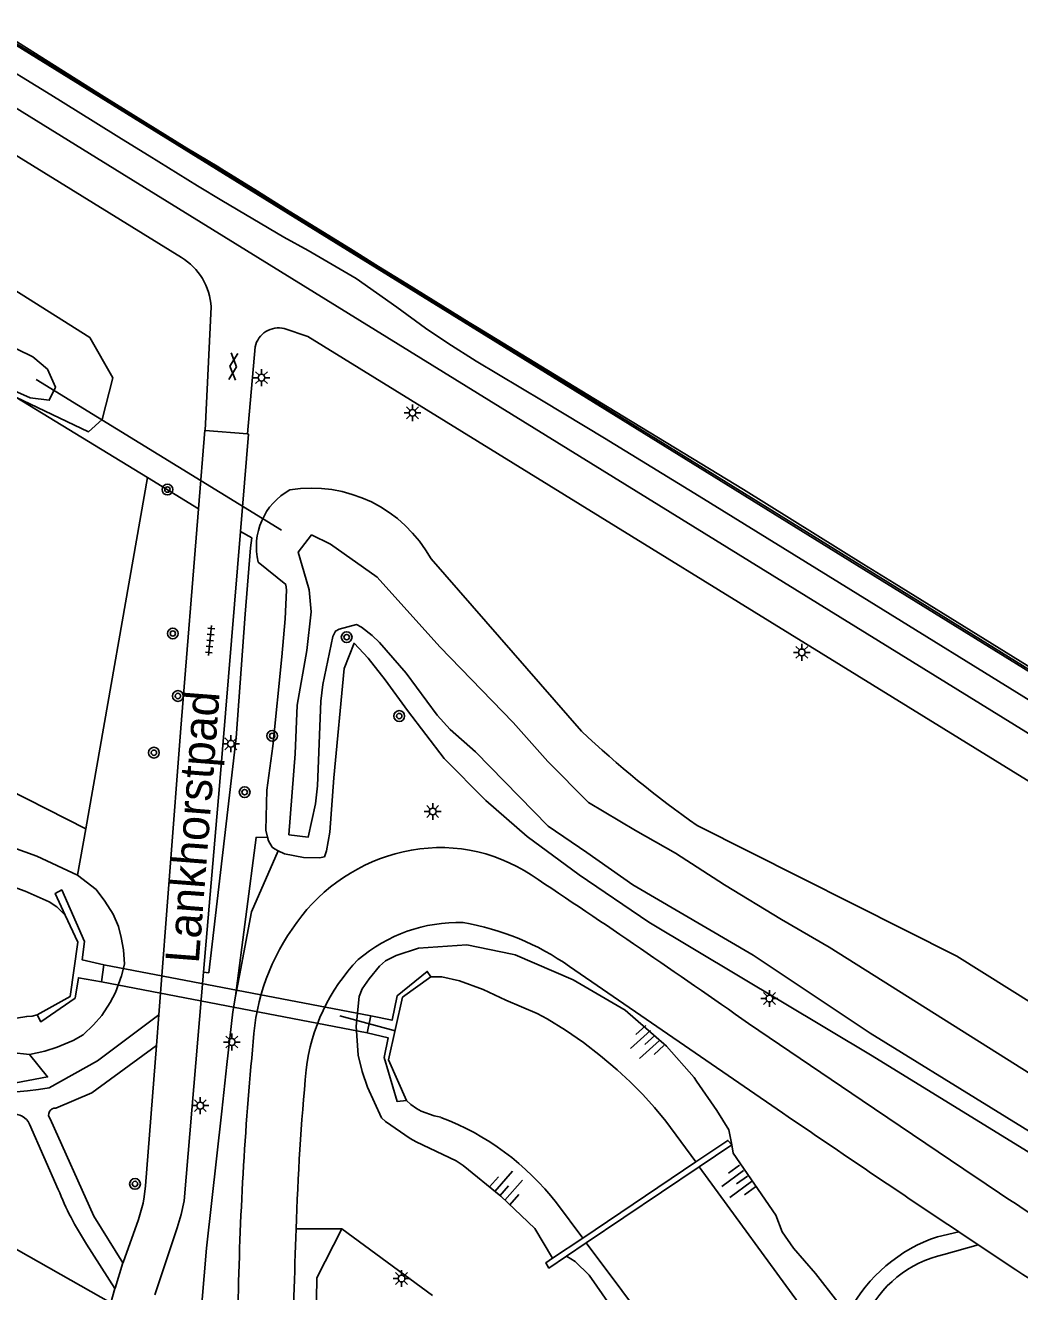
# Model space of a CAD drawing. Extents: x 128000 to 131008, y 398996 to 402500.
# Drawn here: x 128567.7 to 128641.6, y 400237.2 to 400331.4 of the extents above; entities that cross this region are included whole.
import ezdxf

# ---------------------------------------------------------------- set-up
doc = ezdxf.new("R2010")
doc.units = 0
for name, color, linetype in [('gg-afsc-hekwerk', 7, 'Continuous'), ('gg-anno-openbare ruimte label', 7, 'Continuous'), ('gg-knt-BGT kruinlijn', 7, 'Continuous'), ('gg-knt-onverhard', 7, 'Continuous'), ('gg-knt-verharding', 7, 'Continuous'), ('gg-kntw-beschoeiing', 7, 'Continuous'), ('gg-kntw-bovenkant insteek waterloop', 7, 'Continuous'), ('gg-kntw-waterlijn', 7, 'Continuous'), ('gg-kwrk-duiker nz buis', 7, 'Continuous'), ('gg-kwrk-duiker nz vlak', 7, 'Continuous'), ('gg-kwrk-stuw', 7, 'Continuous'), ('gg-kwrk-uitstroombak niveau min 01', 7, 'Continuous'), ('gt-grn-groengrens', 7, 'Continuous'), ('gt-grn-vlakafsluiter', 7, 'Continuous'), ('gt-symb-boom', 7, 'Continuous'), ('gt-symb-gesloten verharding', 7, 'Continuous'), ('gt-symb-lichtmast', 7, 'Continuous'), ('gt-symb-talud symbool', 7, 'Continuous'), ('gt-symb-tegel verharding', 7, 'Continuous'), ('gx-grn-maaiveld', 7, 'Continuous')]:
    doc.layers.add(name, color=color, linetype=linetype)

# ---------------------------------------------------------------- blocks, each defined once
blk = doc.blocks.new('gt0-TALUD_1')
at = {"layer": 'gt-symb-talud symbool'}
for p, q in [((-1, -1), (-1, 0)), ((-0.5, -2), (-0.5, 0)), ((0.5, -2), (0.5, 0)), ((1, -1), (1, 0)), ((0, -1), (0, 0))]:
    blk.add_line(p, q, dxfattribs=at)
blk = doc.blocks.new('gt0-LMAST')
at = {"layer": 'gt-symb-lichtmast'}
for p, q in [((-0.182, 0.173), (-0.447, 0.438)), ((-0.005, 0.246), (-0.005, 0.621)), ((0.172, 0.173), (0.437, 0.438)), ((-0.255, -0.004), (-0.63, -0.004)), ((-0.182, -0.181), (-0.447, -0.446)), ((-0.005, -0.254), (-0.005, -0.629)), ((0.437, -0.446), (0.172, -0.181)), ((0.245, -0.004), (0.62, -0.004))]:
    blk.add_line(p, q, dxfattribs=at)
blk.add_circle((-0.005, -0.004), 0.25, dxfattribs=at)
blk = doc.blocks.new('gt0-BOOM')
at = {"layer": 'gt-symb-boom'}
for radius in [0.4, 0.2]:
    blk.add_circle((0, 0), radius, dxfattribs=at)
blk = doc.blocks.new('gt0-TEG1')
at = {"layer": 'gt-symb-tegel verharding'}
for p, q in [((-1.125, 0), (1.125, 0)), ((-0.9, -0.25), (-0.9, 0.25)), ((-0.45, -0.25), (-0.45, 0.25)), ((0, -0.25), (0, 0.25)), ((0.45, -0.25), (0.45, 0.25)), ((0.9, -0.25), (0.9, 0.25))]:
    blk.add_line(p, q, dxfattribs=at)
blk = doc.blocks.new('gt0-GESVH1')
at = {"layer": 'gt-symb-gesloten verharding'}
for p, q in [((-0.992, -0.261), (0.008, 0.239)), ((0.008, -0.261), (-0.992, 0.239)), ((0.008, 0.239), (1.008, -0.261)), ((1.008, 0.239), (0.008, -0.261))]:
    blk.add_line(p, q, dxfattribs=at)

msp = doc.modelspace()

# ---------------------------------------------------------------- linework, layer by layer
at = {"layer": 'gg-afsc-hekwerk'}
for p, q in [((128583.334, 400259.173), (128583.625, 400260.718)), ((128582.3, 400250.625), (128582.684, 400254.106))]:
    msp.add_line(p, q, dxfattribs=at)
for points in [[(128583.625, 400260.718), (128584.519, 400265.462), (128586.491, 400269.999)], [(128582.684, 400254.106), (128583.116, 400258.018), (128583.334, 400259.173)], [(128580.663, 400234.56), (128581.176, 400240.434), (128582.3, 400250.625)]]:
    msp.add_lwpolyline(points, dxfattribs=at)
at = {"layer": 'gg-knt-BGT kruinlijn'}
msp.add_lwpolyline([(128451.83, 400320.187), (128453.223, 400318.774), (128457.426, 400315.909), (128472.982, 400308.113), (128481.591, 400303.091), (128494.022, 400294.497), (128506.078, 400287.479), (128524.016, 400277.63), (128533.299, 400271.763), (128545.356, 400262.483), (128554.991, 400256.691), (128562.542, 400253.368), (128566.476, 400252.628), (128569.351, 400253.172), (128568.003, 400254.848)], dxfattribs=at)
at = {"layer": 'gg-knt-onverhard'}
for p, q in [((128635.513, 400241.29), (128637.091, 400241.646)), ((128635.982, 400239.976), (128638.514, 400240.696))]:
    msp.add_line(p, q, dxfattribs=at)
for centre, radius, start, end in [((128639.1, 400230.386), 11.479, 108.21148, 152.47519), ((128637.821, 400231.722), 8.456, 102.56426, 155.62714)]:
    msp.add_arc(centre, radius, start, end, dxfattribs=at)
at = {"layer": 'gg-knt-verharding'}
for p, q in [((128581.517, 400310.428), (128581.068, 400301.255)), ((128584.226, 400300.987), (128584.786, 400307.459)), ((128580.581, 400295.412), (128581.056, 400301.256)), ((128581.056, 400301.256), (128581.068, 400301.255)), ((128581.068, 400301.255), (128584.226, 400300.987)), ((128584.298, 400300.981), (128583.695, 400293.723)), ((128584.226, 400300.987), (128584.298, 400300.981)), ((128608.141, 400261.393), (128623.992, 400250.497)), ((128580.949, 400260.968), (128579.507, 400243.967)), ((128577.447, 400255.519), (128577.62, 400257.783)), ((128576.645, 400245.067), (128577.447, 400255.519)), ((128568.009, 400249.67), (128570.15, 400244.812)), ((128576.534, 400244.263), (128576.645, 400245.067)), ((128637.091, 400241.646), (128638.514, 400240.696)), ((128572.257, 400240.745), (128574.365, 400237.433)), ((128638.514, 400240.696), (128641.331, 400238.823)), ((128574.956, 400239.345), (128574.373, 400237.46)), ((128574.968, 400239.379), (128574.956, 400239.345)), ((128574.365, 400237.433), (128574.068, 400236.378)), ((128574.373, 400237.46), (128574.365, 400237.433))]:
    msp.add_line(p, q, dxfattribs=at)
for points in [[(129100.497, 399994.983), (129049.492, 400026.445), (129007.614, 400052.46), (128940.551, 400093.864), (128826.635, 400164.43), (128785.635, 400189.898), (128734.565, 400221.553), (128687.796, 400250.596), (128647.132, 400275.702), (128574.876, 400320.363), (128536.135, 400344.348), (128497.874, 400368.094), (128455.713, 400394.152), (128419.045, 400416.913), (128382.582, 400439.602)], [(128379.973, 400437.402), (128383.721, 400435.331), (128417.685, 400414.201), (128453.983, 400391.644), (128496.03, 400365.689), (128534.147, 400342.009), (128579.299, 400314.112)], [(128586.947, 400308.831), (128588.697, 400308.233), (128644.765, 400273.629), (128686.179, 400248.033), (128732.623, 400219.185), (128783.606, 400187.578), (128825.226, 400161.738), (128878.14, 400128.951), (128938.757, 400091.423), (129005.994, 400049.919), (129048.515, 400023.532), (129099.161, 399992.175)], [(128577.62, 400257.783), (128579.255, 400279.098), (128580.581, 400295.412)], [(128583.695, 400293.723), (128582.125, 400274.832), (128580.949, 400260.968)], [(128577.62, 400257.783), (128573.077, 400254.362), (128569.483, 400252.358)], [(128621.456, 400257.15), (128629.909, 400251.415), (128638.375, 400245.7)], [(128569.974, 400250.853), (128572.642, 400251.996), (128577.447, 400255.519)], [(128574.956, 400239.345), (128572.792, 400242.816), (128569.543, 400250.055)], [(128574.968, 400239.379), (128576.109, 400242.567), (128576.469, 400243.797), (128576.534, 400244.263)], [(128579.507, 400243.967), (128579.283, 400242.951), (128578.997, 400241.951), (128577.323, 400236.98)]]:
    msp.add_lwpolyline(points, dxfattribs=at)
for centre, radius, start, end in [((128576.888, 400310.151), 4.637, 3.42789, 58.67329), ((128586.54, 400307.085), 1.793, 76.86532, 167.9569), ((128598.757, 400256.864), 13.384, 102.8171, 144.36554), ((128598.543, 400257.984), 12.245, 56.50068, 103.00201), ((128210.018, 399672.695), 714.751, 54.855604, 56.424403), ((128601.004, 400254.848), 16.389, 143.21386, 176.68717), ((128599.87, 400253.263), 11.39, 88.14286, 130.67875), ((128597.043, 400245.665), 19.249, 54.79315, 80.44366), ((128602.658, 400252.067), 14.178, 136.08056, 173.38875), ((128840.503, 400231.217), 257.037, 174.51289, 178.90649), ((128565.724, 400273.361), 21.337, 245.18705, 280.14709), ((128774.591, 400236.031), 186.853, 174.5742, 178.20982), ((128566.892, 400249.182), 1.219, 23.58563, 99.02172), ((128569.926, 400250.364), 0.492, 84.36586, 218.88715), ((129500.282, 401533.24), 1553.484, 235.661553, 236.244624), ((128887.706, 400615.723), 446.187, 236.0269, 238.48647), ((128590.471, 400252.76), 21.82, 201.3626, 213.41224), ((129161.653, 400221.309), 574.192, 177.948077, 179.954893), ((128926.152, 400677.733), 523.225, 237.01931, 239.19104)]:
    msp.add_arc(centre, radius, start, end, dxfattribs=at)
at = {"layer": 'gg-kntw-beschoeiing'}
msp.add_line((128609.131, 400241.193), (128607.178, 400243.804), dxfattribs=at)
for points in [[(128570.658, 400265.214), (128570.042, 400265.819), (128569.466, 400266.198), (128567.699, 400266.986), (128560.35, 400269.64), (128547.77, 400277.094), (128513.296, 400298.712), (128438.534, 400344.631), (128418.073, 400357.106), (128400.979, 400368.064), (128396.621, 400370.528), (128393.807, 400372.04), (128391.213, 400373.219), (128389.225, 400374.062), (128386.241, 400374.967), (128376.793, 400377.96), (128339.168, 400390.211), (128332.042, 400392.803), (128328.547, 400394.789)], [(128480.439, 400383.623), (128543.087, 400344.805), (128622.841, 400295.528), (128704.923, 400244.704), (128786.832, 400194.039), (128867.912, 400143.82), (128947.137, 400094.634), (129027.58, 400044.83), (129103.209, 399997.945)], [(128454.669, 400324.741), (128505.565, 400292.755), (128528.979, 400278.268), (128541.967, 400270.928), (128553.711, 400262.871), (128556.305, 400261.413), (128558.789, 400260.122), (128561.607, 400259.051), (128566.471, 400257.522), (128567.05, 400257.533), (128567.802, 400257.679), (128568.201, 400257.705), (128568.57, 400257.804)], [(128617.536, 400246.852), (128615.319, 400249.898), (128614.472, 400250.904), (128613.587, 400251.877), (128612.661, 400252.812), (128611.693, 400253.702), (128610.456, 400254.742), (128609.177, 400255.731), (128607.852, 400256.656), (128606.477, 400257.506), (128605.737, 400257.901), (128603.417, 400258.875), (128601.725, 400259.666), (128599.984, 400260.332), (128598.669, 400260.615), (128597.846, 400260.63)], [(128598.593, 400250.171), (128598.096, 400250.287), (128597.132, 400250.637), (128596.788, 400250.819), (128596.363, 400251.123), (128596.034, 400251.415)], [(128617.797, 400246.494), (128625.628, 400235.734), (128624.718, 400231.627)], [(128609.398, 400240.835), (128617.352, 400230.2), (128621.506, 400229.242)]]:
    msp.add_lwpolyline(points, dxfattribs=at)
msp.add_arc((128591.666, 400231.859), 19.578, 37.59683, 69.27877, dxfattribs=at)
at = {"layer": 'gg-kntw-bovenkant insteek waterloop'}
for p, q in [((128585.019, 400291.441), (128587.076, 400289.783)), ((128597.856, 400291.689), (128609.039, 400278.881))]:
    msp.add_line(p, q, dxfattribs=at)
for points in [[(128289.152, 400483.779), (128291.395, 400484.791), (128295.003, 400483.265), (128306.403, 400476.404), (128318.063, 400468.08), (128325.681, 400462.815), (128336.133, 400456.409), (128362.38, 400441.195), (128377.068, 400429.963), (128413.613, 400407.238), (128449.691, 400384.738), (128491.204, 400358.645), (128529.549, 400335.276), (128572.508, 400308.146), (128574.215, 400305.165), (128573.406, 400302.052), (128572.404, 400301.154), (128567.008, 400303.717)], [(128568.003, 400254.848), (128566.647, 400255.001), (128565.125, 400255.256), (128564.173, 400255.519), (128562.36, 400256.123), (128561.532, 400256.444), (128558.937, 400257.569), (128553.968, 400260.096), (128530.965, 400274.323), (128499.305, 400294.426), (128465.6, 400315.208), (128453.548, 400322.943)], [(128571.584, 400268.175), (128568.547, 400269.58), (128564.623, 400270.992), (128560.15, 400273.017), (128549.386, 400278.63), (128511.216, 400302.6), (128498.529, 400310.48)], [(128587.076, 400289.783), (128587.117, 400289.358), (128587.003, 400287.236), (128586.762, 400284.412), (128586.107, 400277.769), (128585.642, 400274.504), (128585.566, 400271.513), (128585.694, 400271.004)], [(128589.929, 400269.544), (128590.081, 400269.976), (128590.329, 400271.37), (128590.634, 400275.412), (128591.409, 400283.549), (128592.142, 400285.428), (128593.187, 400284.313), (128594.45, 400282.697), (128596.096, 400280.415), (128598.842, 400276.851), (128601.923, 400273.728), (128605.007, 400271.048), (128608.865, 400268.196), (128614.048, 400264.671), (128630.654, 400254.753), (128648.234, 400243.924)], [(128949.43, 400068.69), (128872.411, 400120.19), (128805.121, 400162.9), (128773.915, 400176.714), (128757.784, 400185.367), (128707.536, 400217.193), (128676.274, 400237.498), (128636.934, 400262.144), (128617.636, 400271.873)], [(128585.694, 400271.004), (128585.765, 400270.724), (128586.053, 400270.264), (128586.221, 400270.124), (128586.491, 400269.999)], [(128586.491, 400269.999), (128586.973, 400269.775), (128588.377, 400269.5), (128589.563, 400269.458), (128589.929, 400269.544)], [(128568.003, 400254.848), (128569.15, 400255.087), (128570.056, 400255.388), (128571.25, 400255.893), (128572.001, 400256.317), (128572.775, 400257.044), (128573.396, 400257.748), (128574.012, 400258.712), (128574.405, 400259.458), (128574.845, 400260.681), (128575.084, 400261.559), (128574.991, 400262.625), (128574.821, 400263.555), (128574.617, 400264.351), (128574.223, 400265.276), (128573.61, 400266.25), (128572.961, 400267.113), (128571.584, 400268.175)], [(128606.894, 400239.688), (128605.584, 400241.907), (128603.052, 400244.306), (128600.242, 400246.596), (128599.719, 400246.93), (128596.764, 400248.337), (128596.295, 400248.599), (128594.483, 400249.865), (128594.173, 400250.128), (128593.136, 400252.406), (128592.742, 400253.591), (128592.432, 400254.793), (128592.281, 400256.954), (128592.512, 400259.144), (128592.743, 400259.721), (128593.26, 400260.467), (128594.037, 400261.417), (128594.474, 400261.814), (128595.274, 400262.194), (128596.918, 400262.739), (128600.52, 400262.992), (128603.884, 400262.295)], [(128603.884, 400262.295), (128604.116, 400262.247), (128608.424, 400260.389), (128612.287, 400258.147), (128615.37, 400255.467), (128617.404, 400253.127), (128617.581, 400252.872)], [(128617.581, 400252.872), (128619.105, 400250.678), (128619.981, 400249.232), (128620.224, 400248.129)], [(128620.224, 400248.129), (128620.302, 400247.512), (128623.483, 400242.893), (128623.945, 400241.646), (128624.796, 400240.447), (128626.445, 400238.552), (128628.095, 400236.416), (128626.795, 400229.37)], [(128623.729, 400227.108), (128616.792, 400228.369), (128614.541, 400231.265), (128612.507, 400233.55), (128611.14, 400236.218), (128609.604, 400238.445), (128608.558, 400239.449), (128607.918, 400239.839)]]:
    msp.add_lwpolyline(points, dxfattribs=at)
for centre, radius, start, end in [((128589.711, 400292.607), 4.835, 119.17717, 193.9541), ((128588.967, 400286.825), 10.133, 28.68987, 99.16185), ((128662.568, 400335.77), 78.113, 226.74298, 234.88537)]:
    msp.add_arc(centre, radius, start, end, dxfattribs=at)
at = {"layer": 'gg-kntw-waterlijn'}
for points in [[(128327.997, 400396.082), (128350.701, 400437.934), (128376.477, 400421.971), (128393.756, 400411.824), (128434.458, 400387.054), (128444.987, 400380.262), (128446.422, 400379.447), (128458.8, 400372.094), (128476.995, 400360.692), (128481.809, 400357.557), (128508.782, 400341.145), (128534.162, 400325.624), (128552.766, 400313.634), (128566.014, 400304.596), (128568.063, 400303.669)], [(128389.349, 400417.118), (128444.779, 400383.171), (128497.227, 400350.258), (128549.69, 400318.048), (128557.359, 400313.286), (128562.838, 400309.604), (128564.783, 400308.413), (128568.27, 400306.73), (128569.344, 400305.803), (128569.941, 400304.462), (128569.474, 400303.495), (128568.063, 400303.669)], [(128587.282, 400271.173), (128587.766, 400277.208), (128587.902, 400280.807), (128588.636, 400284.889), (128588.953, 400287.767), (128588.794, 400289.389), (128588.564, 400290.166), (128587.985, 400292.193), (128588.977, 400293.475), (128590.392, 400292.792), (128593.842, 400290.336), (128598.512, 400285.167)], [(128696.37, 400216.472), (128657.476, 400239.783), (128630.501, 400256.42), (128621.788, 400262.24), (128612.849, 400267.453), (128609.431, 400269.858), (128606.564, 400271.817), (128601.173, 400277.338), (128599.287, 400279), (128598.311, 400280.072), (128596.006, 400283.189), (128594.027, 400285.474), (128593.476, 400285.991), (128592.699, 400286.624), (128592.319, 400286.815), (128591.03, 400286.48), (128590.764, 400286.327), (128590.57, 400285.934), (128589.822, 400282.366), (128589.677, 400281.128), (128589.412, 400274.814), (128589.275, 400273.476), (128588.721, 400270.997), (128587.282, 400271.173)], [(128598.512, 400285.167), (128603.958, 400279.535), (128606.542, 400276.637), (128609.568, 400273.57), (128613.043, 400271.496), (128616.023, 400269.814), (128619.663, 400267.463), (128623.911, 400264.885), (128627.442, 400262.812), (128664.785, 400239.291), (128698.987, 400218.34), (128719.526, 400205.659)]]:
    msp.add_lwpolyline(points, dxfattribs=at)
at = {"layer": 'gg-kwrk-duiker nz buis'}
for p, q in [((128568.498, 400305.028), (128586.734, 400293.823)), ((128595.18, 400256.606), (128591.076, 400257.727))]:
    msp.add_line(p, q, dxfattribs=at)
at = {"layer": 'gg-kwrk-duiker nz vlak'}
for p, q in [((128573.533, 400261.515), (128593.394, 400257.724)), ((128573.358, 400260.242), (128593.106, 400256.442))]:
    msp.add_line(p, q, dxfattribs=at)
at = {"layer": 'gg-kwrk-stuw'}
for p, q in [((128617.797, 400246.494), (128620.224, 400248.129)), ((128617.536, 400246.852), (128609.131, 400241.193)), ((128617.797, 400246.494), (128609.398, 400240.835)), ((128606.894, 400239.688), (128609.131, 400241.193)), ((128607.918, 400239.839), (128609.398, 400240.835))]:
    msp.add_line(p, q, dxfattribs=at)
for points in [[(128617.536, 400246.852), (128619.921, 400248.457), (128620.224, 400248.129)], [(128606.894, 400239.688), (128606.397, 400239.353), (128606.616, 400238.964), (128607.918, 400239.839)]]:
    msp.add_lwpolyline(points, dxfattribs=at)
at = {"layer": 'gg-kwrk-uitstroombak niveau min 01'}
for p, q in [((128573.533, 400261.515), (128573.358, 400260.242)), ((128593.394, 400257.724), (128593.106, 400256.442))]:
    msp.add_line(p, q, dxfattribs=at)
for points in [[(128570.658, 400265.214), (128569.913, 400266.804), (128570.414, 400267.078), (128572.105, 400263.244), (128571.936, 400261.872), (128573.533, 400261.515)], [(128568.57, 400257.804), (128571.024, 400259.15), (128571.606, 400263.192), (128570.658, 400265.214)], [(128573.358, 400260.242), (128571.646, 400260.548), (128571.411, 400259.037), (128568.851, 400257.282), (128568.57, 400257.804)], [(128597.846, 400260.63), (128597.572, 400261.02), (128595.343, 400259.207), (128594.958, 400257.391), (128593.394, 400257.724)], [(128597.846, 400260.63), (128595.73, 400259.094), (128594.702, 400254.448), (128596.034, 400251.415)], [(128593.106, 400256.442), (128594.678, 400256.071), (128594.37, 400254.616), (128595.345, 400251.341), (128596.034, 400251.415)]]:
    msp.add_lwpolyline(points, dxfattribs=at)
at = {"layer": 'gt-grn-groengrens'}
for p, q in [((128567.008, 400303.717), (128576.781, 400297.737)), ((128572.19, 400271.623), (128576.781, 400297.737)), ((128576.781, 400297.737), (128580.581, 400295.412)), ((128583.695, 400293.723), (128584.547, 400293.261)), ((128571.584, 400268.175), (128572.19, 400271.623)), ((128591.217, 400241.868), (128587.829, 400241.868)), ((128591.217, 400241.868), (128589.38, 400238.241)), ((128597.954, 400236.925), (128591.217, 400241.868)), ((128574.068, 400236.378), (128565.676, 400241.119))]:
    msp.add_line(p, q, dxfattribs=at)
for points in [[(128500.907, 400317.964), (128510.716, 400314.74), (128520.67, 400307.684), (128527.721, 400299.383), (128538.194, 400290.044), (128550.533, 400283.092), (128566.398, 400274.583), (128572.19, 400271.623)], [(128581.341, 400260.922), (128583.371, 400278.389), (128584.035, 400287.594), (128584.431, 400292.512), (128584.547, 400293.261)], [(128583.334, 400259.173), (128584.848, 400270.983), (128585.694, 400271.004)], [(128589.38, 400238.241), (128589.087, 400220.759), (128589.81, 400206.113), (128591.045, 400196.08), (128591.682, 400193.457), (128593.874, 400187.549), (128596.1, 400183.438), (128598.902, 400179.206), (128602.491, 400175.432), (128605.368, 400173.022), (128609.254, 400170.284), (128612.754, 400168.536)]]:
    msp.add_lwpolyline(points, dxfattribs=at)
at = {"layer": 'gt-grn-vlakafsluiter'}
msp.add_line((128581.341, 400260.922), (128580.949, 400260.968), dxfattribs=at)
at = {"layer": 'gx-grn-maaiveld'}
for points in [[(128480.302, 400383.543), (128487.492, 400379.069), (128506.082, 400367.654), (128524.732, 400356.002), (128544.917, 400343.528), (128565.588, 400330.768), (128588.598, 400316.537), (128611.607, 400302.307), (128630.037, 400290.9), (128652.406, 400277.069), (128673.018, 400264.298), (128692.916, 400251.933), (128711.959, 400240.222), (128728.156, 400230.084), (128750.914, 400216.043), (128761.554, 400209.463), (128775.71, 400200.7)], [(128565.685, 400331.02), (128573.561, 400326.064), (128579.716, 400322.226), (128582.084, 400320.812), (128582.3, 400320.681), (128584.95, 400319.041), (128587.318, 400317.552), (128588.968, 400316.529), (128591.866, 400314.741), (128593.945, 400313.444), (128596.07, 400312.147), (128600.688, 400309.273), (128601.313, 400308.892), (128606.012, 400306.021), (128611.543, 400302.662), (128621.075, 400296.861), (128630.023, 400291.276), (128632.268, 400289.886), (128652.561, 400277.336)], [(128643.797, 400280.27), (128629.067, 400289.399), (128617.779, 400296.365), (128610.756, 400300.671), (128606.185, 400303.417), (128601.22, 400306.408), (128599.112, 400307.737), (128597.457, 400308.841), (128595.324, 400310.404), (128592.291, 400312.554), (128588.725, 400314.623), (128586.92, 400315.616), (128584.601, 400316.975), (128582.312, 400318.342), (128580.499, 400319.445), (128576.911, 400321.655), (128574.861, 400322.937), (128572.755, 400324.253), (128569.597, 400326.199), (128564.886, 400329.086)]]:
    msp.add_lwpolyline(points, dxfattribs=at)

# ---------------------------------------------------------------- block references
at = {"layer": 'gt-symb-boom'}
for p in [(128578.265, 400296.851), (128578.664, 400286.149), (128591.587, 400285.874), (128579.044, 400281.5), (128595.496, 400280.01), (128586.049, 400278.538), (128577.262, 400277.285), (128584.004, 400274.351), (128575.855, 400245.22)]:
    msp.add_blockref('gt0-BOOM', p, dxfattribs=at)
at = {"layer": 'gt-symb-gesloten verharding', "rotation": -94.99208116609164}
msp.add_blockref('gt0-GESVH1', (128583.169, 400306.006), dxfattribs=at)
at = {"layer": 'gt-symb-lichtmast'}
for p in [(128585.265, 400305.175), (128596.483, 400302.557), (128625.419, 400284.749), (128582.989, 400277.955), (128597.986, 400272.913), (128623.011, 400259.004), (128583.056, 400255.776), (128580.712, 400251.043), (128595.674, 400238.184)]:
    msp.add_blockref('gt0-LMAST', p, dxfattribs=at)
at = {"layer": 'gt-symb-talud symbool'}
for p, xscale, yscale, rotation in [((128614.499, 400256.26), 1.0002644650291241, 1.0002644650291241, -47.71475165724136), ((128602.962, 400244.336), 0.9997104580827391, 0.999710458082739, 138.60919760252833), ((128621.373, 400245.807), 1.0000499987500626, 1.0000499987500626, -53.70304105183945)]:
    msp.add_blockref('gt0-TALUD_1', p, dxfattribs=dict(at, xscale=xscale, yscale=yscale, rotation=rotation))
at = {"layer": 'gt-symb-tegel verharding', "rotation": 83.85600423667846}
msp.add_blockref('gt0-TEG1', (128581.43, 400285.623), dxfattribs=at)

# ---------------------------------------------------------------- texts
at = {"layer": 'gg-anno-openbare ruimte label'}
msp.add_text('Lankhorstpad', height=2.5, rotation=85.6, dxfattribs=at).set_placement((128580.592, 400261.567))

doc.saveas('drawing.dxf')
